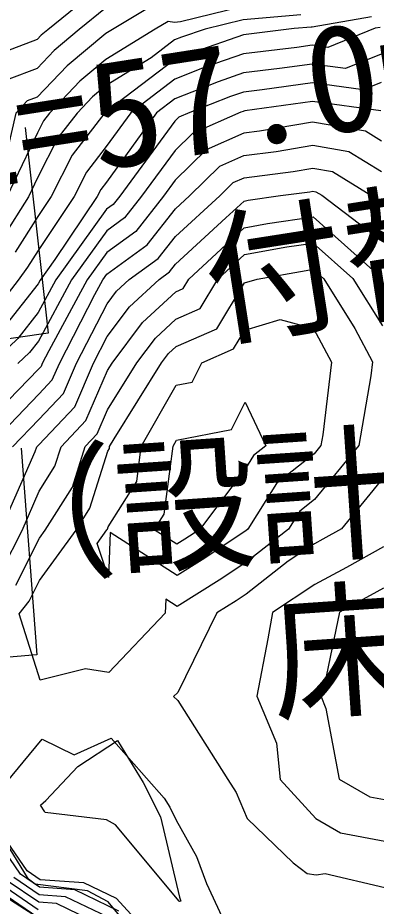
# Model space of a CAD drawing. Extents: x 42655 to 43811, y -141820 to -141156.
# Drawn here: x 43351.2 to 43377.7, y -141501.8 to -141436.2 of the extents above; entities that cross this region are included whole.
import ezdxf

# ---------------------------------------------------------------- set-up
doc = ezdxf.new("R2010")
doc.units = 0
for name, color, linetype in [('D-STR-HTXT', 7, 'Continuous'), ('ZE_HICN', 7, 'Continuous'), ('ZE_LWCN', 7, 'Continuous'), ('地形', 7, 'Continuous')]:
    doc.layers.add(name, color=color, linetype=linetype)

msp = doc.modelspace()

# ---------------------------------------------------------------- linework, layer by layer
at = {"layer": 'ZE_HICN'}
for points in [[(43372.146, -141435.972), (43367.894, -141436.333), (43365.066, -141437.016), (43363.311, -141437.629), (43362.813, -141437.822), (43361.07, -141439.153), (43357.741, -141441.197), (43356.753, -141442.017), (43355.605, -141443.223), (43354.185, -141445.064), (43352.685, -141448.008), (43352.013, -141449.403), (43350.098, -141452.416)], [(43378.063, -141443.07), (43373.011, -141442.378), (43368.003, -141443.071), (43367.926, -141443.081), (43367.872, -141443.1), (43367.7, -141443.166), (43364.135, -141444.745), (43362.852, -141445.998), (43360.372, -141449.364), (43359.111, -141450.973), (43357.791, -141451.93), (43355.189, -141455.551), (43352.742, -141460.073), (43352.076, -141460.917), (43351.211, -141461.732)], [(43350.091, -141476.919), (43351.528, -141474.056), (43352.794, -141471.165), (43353.967, -141469.314), (43354.415, -141467.88), (43356.255, -141465.93), (43357.84, -141462.251), (43358.185, -141461.699), (43360.439, -141458.694), (43362.901, -141456.427), (43363.454, -141456.183), (43363.863, -141455.51), (43367.967, -141451.698), (43369.68, -141451.397), (43373.051, -141450.893), (43378.161, -141455.442)], [(43378.254, -141475.272), (43375.527, -141476.793), (43373.179, -141478.062), (43370.044, -141480.131), (43369.717, -141482.079), (43368.891, -141486.299), (43370.359, -141489.776), (43370.632, -141492.454), (43373.261, -141495.346), (43375.078, -141496.4), (43378.357, -141497.016)], [(43358.699, -141502.187), (43355.43, -141500.613), (43352.826, -141500.423), (43351.415, -141499.456), (43348.282, -141494.912)]]:
    msp.add_lwpolyline(points, dxfattribs=at)
at = {"layer": 'ZE_LWCN'}
for points in [[(43361.295, -141435.21), (43358.227, -141437.048), (43357.723, -141437.358), (43354.855, -141439.74), (43352.656, -141442.047), (43351.906, -141442.33), (43351.079, -141443.245), (43350.466, -141445.923), (43348.782, -141449.418), (43348.27, -141450.224), (43347.611, -141451.167), (43343.208, -141450.28), (43342.537, -141454.03), (43341.928, -141450.165), (43341.186, -141449.454), (43337.406, -141445.078), (43336.741, -141444.113), (43336.126, -141443.315), (43332.288, -141438.64), (43331.668, -141437.92), (43330.988, -141437.177), (43327.171, -141432.522)], [(43357.705, -141433.604), (43353.427, -141437.071), (43352.956, -141437.462), (43352.636, -141437.797), (43349.206, -141439.091), (43347.563, -141440.908), (43343.906, -141441.549), (43342.476, -141441.094), (43339.153, -141437.138), (43338.172, -141436.164)], [(43357.714, -141435.477), (43355.761, -141437.06), (43353.905, -141438.601), (43352.646, -141439.922), (43350.556, -141440.711), (43348.252, -141443.258), (43347.588, -141446.161), (43345.854, -141447.326), (43342.498, -141445.891), (43340.263, -141443.296), (43337.382, -141439.869), (43335.158, -141437.157), (43333.24, -141435.998)], [(43367.889, -141435.363), (43363.255, -141436.482), (43362.807, -141436.526), (43362.339, -141436.463), (43361.387, -141437.033), (43357.732, -141439.278), (43355.804, -141440.879), (43353.561, -141443.233), (43353.127, -141443.795), (43352.669, -141444.695), (43350.398, -141449.411)], [(43377.375, -141436.116), (43372.985, -141436.881), (43372.902, -141436.879), (43371.653, -141436.985), (43367.899, -141437.44), (43364.223, -141438.723), (43362.82, -141439.269), (43357.908, -141443.02), (43357.75, -141443.117), (43357.703, -141443.156), (43357.648, -141443.214), (43355.242, -141446.332), (43353.681, -141449.395), (43352.698, -141450.859), (43351.011, -141453.513)], [(43378.022, -141436.893), (43377.654, -141436.957), (43374.147, -141438.372), (43372.991, -141438.214), (43371.845, -141438.373), (43367.906, -141438.85), (43365.135, -141439.817), (43362.827, -141440.716), (43359.567, -141443.205), (43357.762, -141445.704), (43356.299, -141447.6), (43355.389, -141449.387), (43352.71, -141453.374), (43351.925, -141454.609), (43351.254, -141455.569), (43349.487, -141457.812)], [(43378.082, -141438.876), (43375.453, -141439.938), (43372.998, -141439.602), (43370.565, -141439.939), (43367.913, -141440.26), (43366.047, -141440.911), (43362.833, -141442.162), (43361.48, -141443.196), (43357.774, -141448.327), (43357.356, -141448.868), (43357.096, -141449.379), (43353.961, -141454.045), (43352.871, -141455.562), (43352.722, -141455.838), (43350.35, -141458.847)], [(43378.092, -141440.965), (43376.758, -141441.504), (43373.004, -141440.99), (43369.284, -141441.505), (43367.919, -141441.67), (43366.959, -141442.005), (43363.931, -141443.184), (43363.13, -141443.539), (43362.841, -141443.821), (43358.752, -141449.371), (43358.279, -141449.975), (43357.784, -141450.334), (43354.03, -141455.556), (43352.732, -141457.955), (43351.213, -141459.882), (43349.239, -141461.741)], [(43378.113, -141445.291), (43376.92, -141444.563), (43373.018, -141443.905), (43369.094, -141444.566), (43367.934, -141444.714), (43365.14, -141445.951), (43362.862, -141448.176), (43361.992, -141449.356), (43359.943, -141451.971), (43357.799, -141453.527), (43356.348, -141455.545), (43353.501, -141460.805), (43353.027, -141461.724), (43352.932, -141461.944), (43352.751, -141462.136), (43350.523, -141464.447)], [(43348.999, -141467.905), (43352.76, -141464.003), (43353.763, -141462.941), (43354.29, -141461.718), (43356.92, -141456.625), (43357.507, -141455.54), (43357.806, -141455.123), (43360.775, -141452.969), (43362.872, -141450.294), (43363.903, -141449.347), (43366.146, -141447.157), (43367.941, -141446.362), (43370.336, -141446.056), (43373.026, -141445.603), (43375.701, -141446.054), (43378.123, -141447.532)], [(43350.816, -141467.897), (43352.769, -141465.871), (43354.594, -141463.937), (43355.552, -141461.712), (43357.817, -141457.327), (43358.519, -141456.391), (43359.453, -141455.531), (43361.607, -141453.967), (43362.881, -141452.341), (43366.154, -141449.336), (43367.151, -141448.363), (43367.949, -141448.01), (43371.578, -141447.546), (43373.034, -141447.3), (43374.482, -141447.545), (43377.332, -141449.283), (43378.134, -141449.89)], [(43349.947, -141474.063), (43352.507, -141468.22), (43352.633, -141467.888), (43352.778, -141467.738), (43355.424, -141464.934), (43356.815, -141461.706), (43357.828, -141459.743), (43359.479, -141457.542), (43361.674, -141455.52), (43362.439, -141454.965), (43362.891, -141454.388), (43366.606, -141450.978), (43367.957, -141449.723), (43368.243, -141449.673), (43370.633, -141449.315), (43372.82, -141449.036), (43373.042, -141448.998), (43373.263, -141449.035), (43373.698, -141449.301), (43378.148, -141452.666)], [(43351.075, -141478.099), (43352.81, -141474.641), (43353.241, -141474.048), (43355.259, -141470.864), (43356.194, -141467.871), (43357.086, -141466.927), (43357.854, -141465.144), (43360.015, -141461.691), (43361.399, -141459.846), (43362.91, -141458.454), (43364.693, -141457.669), (43366.009, -141455.5), (43367.976, -141453.673), (43371.118, -141453.121), (43373.06, -141452.831), (43376.005, -141455.452), (43378.177, -141458.944)], [(43352.86, -141485.13), (43351.32, -141480.22), (43352.059, -141479.28), (43352.825, -141477.754), (43355.523, -141474.037), (43356.552, -141472.414), (43357.868, -141468.2), (43357.988, -141468.009), (43358.007, -141467.863), (43358.334, -141467.292), (43361.846, -141461.682), (43362.359, -141460.997), (43362.92, -141460.481), (43365.932, -141459.156), (43367.986, -141455.77), (43368.91, -141455.486), (43372.555, -141454.846), (43373.069, -141454.769), (43373.849, -141455.463), (43376.143, -141459.149), (43377.459, -141461.608), (43377.335, -141462.65), (43376.43, -141467.776), (43373.15, -141471.787), (43372.065, -141472.64), (43371.233, -141473.963), (43368.083, -141476.438), (43366.105, -141477.746), (43363.011, -141479.682), (43362.153, -141479.133), (43362.107, -141480.169), (43357.945, -141484.552), (43356.234, -141484.288), (43352.86, -141485.13)], [(43357.086, -141475.016), (43357.804, -141474.026), (43357.844, -141473.964), (43357.895, -141473.802), (43360.01, -141470.435), (43360.352, -141467.852), (43362.933, -141463.339), (43364.118, -141463.107), (43364.839, -141461.668), (43367.171, -141460.642), (43368.002, -141459.272), (43370.62, -141458.466), (43373.09, -141459.152), (43374.412, -141461.623), (43373.772, -141467.007), (43373.634, -141467.789), (43373.134, -141468.401), (43370.353, -141470.587), (43368.222, -141473.977), (43368.072, -141474.095), (43364.841, -141476.23), (43363, -141477.382), (43358.059, -141474.222), (43357.912, -141477.547), (43357.086, -141475.016)], [(43362.989, -141475.083), (43361.311, -141474.01), (43362.033, -141472.862), (43362.697, -141467.841), (43362.953, -141467.393), (43367.025, -141466.595), (43368.028, -141464.596), (43369.565, -141467.808), (43368.642, -141468.534), (43368.051, -141469.475), (43364.668, -141473.994), (43363.578, -141474.714), (43362.989, -141475.083)], [(43378.23, -141470.179), (43375.151, -141473.945), (43373.787, -141474.706), (43373.165, -141475.041), (43371.222, -141476.323), (43368.094, -141478.781), (43367.368, -141479.261), (43365.947, -141480.151), (43363.04, -141486.03), (43362.724, -141486.329), (43363.043, -141486.624), (43366.759, -141492.472), (43367.364, -141493.437), (43368.173, -141495.354), (43371.58, -141498.612), (43372.62, -141499.407), (43373.281, -141499.499), (43373.945, -141499.407), (43378.373, -141500.444)], [(43378.269, -141478.323), (43377.268, -141478.881), (43374.998, -141480.108), (43373.898, -141485.448), (43373.623, -141486.277), (43373.999, -141487.215), (43374.988, -141492.433), (43377.25, -141493.745), (43378.343, -141493.95)], [(43361.897, -141506.313), (43357.894, -141501.504), (43356.38, -141500.681), (43352.502, -141500.205), (43352.019, -141499.838), (43348.648, -141494.395), (43349.841, -141493.306), (43353.017, -141489.482), (43355.378, -141490.631), (43358.114, -141489.404), (43362.045, -141493.85), (43362.45, -141494.509), (43362.937, -141495.469), (43364.444, -141498.155), (43365.175, -141500.158), (43367.59, -141505.354)], [(43363.143, -141501.452), (43363.139, -141501.449), (43358.45, -141495.816), (43357.773, -141495.448), (43353.252, -141494.893), (43353.208, -141494.859), (43352.902, -141494.365), (43353.295, -141494.005), (43355.655, -141491.498), (43358.585, -141489.584), (43360.489, -141492.686), (43361.772, -141495.216), (43363.163, -141501.146), (43363.266, -141501.452), (43363.168, -141501.469), (43363.143, -141501.452)], [(43362.028, -141505.082), (43358.518, -141501.265), (43356.108, -141500.105), (43352.858, -141499.867), (43351.902, -141499.212), (43348.01, -141493.569)], [(43359.059, -141504.03), (43354.075, -141501.63), (43352.764, -141501.534), (43350.441, -141499.944)], [(43358.879, -141503.108), (43354.753, -141501.122), (43352.795, -141500.978), (43350.928, -141499.7)], [(43352.672, -141502.669), (43349.349, -141500.538)], [(43349.468, -141500.432), (43352.701, -141502.645)], [(43352.732, -141502.09), (43349.955, -141500.188)]]:
    msp.add_lwpolyline(points, dxfattribs=at)
at = {"layer": '地形'}
for p, q in [((43351.768, -141444.286), (43353.469, -141459.481)), ((43351.471, -141467.996), (43352.621, -141483.242))]:
    msp.add_line(p, q, dxfattribs=at)
for points in [[(43353.469, -141459.481), (43310.076, -141465.751)], [(43352.621, -141483.242), (43347.048, -141483.717)]]:
    msp.add_lwpolyline(points, dxfattribs=at)

# ---------------------------------------------------------------- texts
at = {"layer": 'D-STR-HTXT'}
for s, height, rotation, p in [('L=57.0m', 7.9662, 8.88319, (43346.373, -141449.157)), ('付替水路工 5.0×2.0', 7.96621, 8.88319, (43365.695, -141459.745)), ('（設計対象外）', 7.9662, 3.89574, (43348.338, -141477.236)), ('床版橋 W=3.0m L=9.0m', 7.96621, 3.89574, (43370.163, -141487.316))]:
    msp.add_text(s, height=height, rotation=rotation, dxfattribs=at).set_placement(p)

doc.saveas('drawing.dxf')
